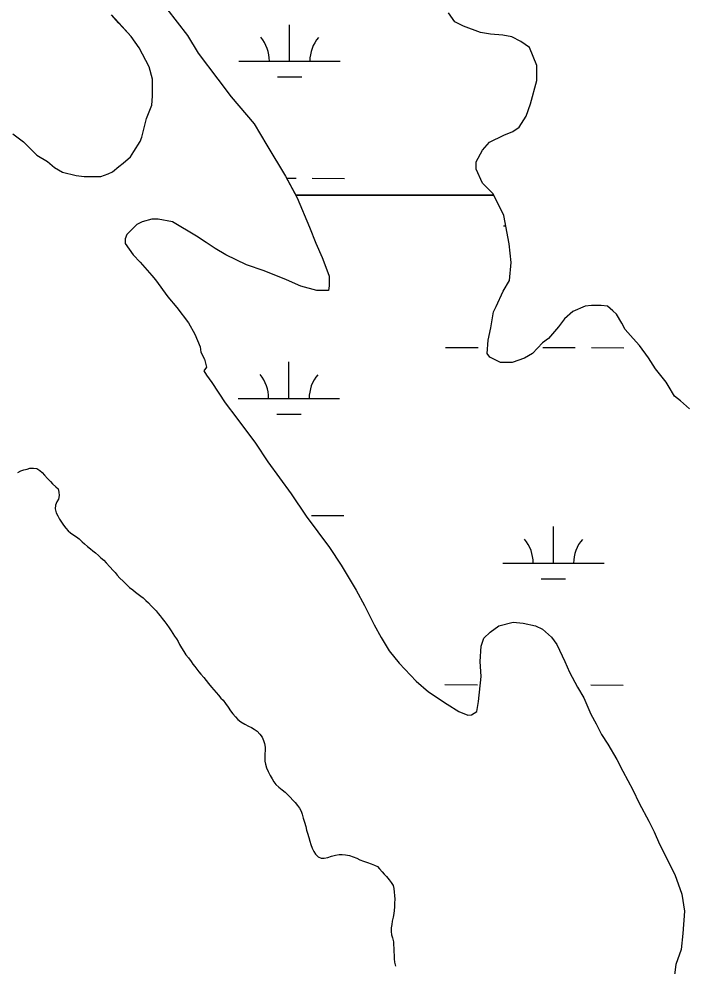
# Model space of a CAD drawing. Extents: x 3187622 to 3225504, y 800805 to 826213.
# Drawn here: x 3210086 to 3210746, y 822622 to 823556 of the extents above; entities that cross this region are included whole.
import ezdxf

# ---------------------------------------------------------------- set-up
doc = ezdxf.new("R2010")
doc.units = 0
for name, color, linetype in [('V-SITE-VEGE', 7, 'Continuous'), ('V-TOPO-SHOR', 7, 'Continuous'), ('V-WETL-SWMP', 7, 'Continuous')]:
    doc.layers.add(name, color=color, linetype=linetype)

msp = doc.modelspace()

# ---------------------------------------------------------------- linework, layer by layer
at = {"layer": 'V-SITE-VEGE'}
for p, q in [((3210184.9, 823552.13), (3210177.86, 823560.04)), ((3210232.41, 823566.24), (3210252.67, 823539.87)), ((3210516.64, 823553.3), (3210510.47, 823562.09)), ((3210197.23, 823538.94), (3210184.9, 823552.13)), ((3210525.44, 823548.9), (3210516.64, 823553.3)), ((3210542.17, 823542.76), (3210525.44, 823548.9)), ((3210551.85, 823541.01), (3210542.17, 823542.76)), ((3210564.17, 823540.14), (3210551.85, 823541.01)), ((3210205.17, 823527.51), (3210197.23, 823538.94)), ((3210252.67, 823539.87), (3210263.24, 823522.28)), ((3210572.97, 823538.38), (3210564.17, 823540.14)), ((3210581.77, 823533.99), (3210572.97, 823538.38)), ((3210590.58, 823527.84), (3210581.77, 823533.99)), ((3210214.86, 823509.03), (3210205.17, 823527.51)), ((3210263.24, 823522.28), (3210282.63, 823496.78)), ((3210597.63, 823510.25), (3210590.58, 823527.84)), ((3210218.39, 823496.72), (3210214.86, 823509.03)), ((3210597.64, 823495.29), (3210597.63, 823510.25)), ((3210218.41, 823480), (3210218.39, 823496.72)), ((3210282.63, 823496.78), (3210295.84, 823479.19)), ((3210591.5, 823472.41), (3210597.64, 823495.29)), ((3210217.53, 823471.2), (3210218.41, 823480)), ((3210295.84, 823479.19), (3210318.74, 823452.81)), ((3210212.27, 823458), (3210217.53, 823471.2)), ((3210587.11, 823460.08), (3210591.5, 823472.41)), ((3210210.51, 823450.07), (3210212.27, 823458)), ((3210580.09, 823449.52), (3210587.11, 823460.08)), ((3210207.88, 823439.52), (3210210.51, 823450.07)), ((3210318.74, 823452.81), (3210331.08, 823431.7)), ((3210573.93, 823445.11), (3210580.09, 823449.52)), ((3210080.29, 823442.92), (3210090.85, 823435.01)), ((3210206.12, 823435.11), (3210207.88, 823439.52)), ((3210551.06, 823434.53), (3210565.13, 823441.58)), ((3210565.13, 823441.58), (3210573.93, 823445.11)), ((3210090.85, 823435.01), (3210104.06, 823421.82)), ((3210199.97, 823425.43), (3210206.12, 823435.11)), ((3210331.08, 823431.7), (3210349.58, 823400.92)), ((3210544.03, 823426.61), (3210551.06, 823434.53)), ((3210104.06, 823421.82), (3210114.63, 823415.67)), ((3210189.42, 823413.98), (3210196.46, 823420.15)), ((3210196.46, 823420.15), (3210199.97, 823425.43)), ((3210537.88, 823415.16), (3210544.03, 823426.61)), ((3210114.63, 823415.67), (3210121.67, 823409.52)), ((3210178.87, 823405.17), (3210185.03, 823410.46)), ((3210185.03, 823410.46), (3210189.42, 823413.98)), ((3210537.89, 823408.12), (3210537.88, 823415.16)), ((3210121.67, 823409.52), (3210129.6, 823405.13)), ((3210129.6, 823405.13), (3210142.8, 823401.62)), ((3210142.8, 823401.62), (3210150.72, 823400.75)), ((3210167.44, 823400.76), (3210174.47, 823403.41)), ((3210174.47, 823403.41), (3210178.87, 823405.17)), ((3210349.58, 823400.92), (3210361.04, 823379.81)), ((3210544.06, 823394.05), (3210537.89, 823408.12)), ((3210150.72, 823400.75), (3210167.44, 823400.76)), ((3210554.62, 823383.5), (3210544.06, 823394.05)), ((3210565.2, 823362.39), (3210554.62, 823383.5)), ((3210361.04, 823379.81), (3210373.39, 823350.79)), ((3210207.95, 823355.92), (3210202.68, 823353.28)), ((3210217.63, 823358.57), (3210207.95, 823355.92)), ((3210223.79, 823358.57), (3210217.63, 823358.57)), ((3210237.87, 823355.95), (3210223.79, 823358.57)), ((3210261.64, 823341.89), (3210237.87, 823355.95)), ((3210570.5, 823334.24), (3210565.2, 823362.39)), ((3210202.68, 823353.28), (3210193.01, 823343.59)), ((3210373.39, 823350.79), (3210379.56, 823334.95)), ((3210193.01, 823343.59), (3210191.25, 823339.19)), ((3210191.25, 823339.19), (3210191.25, 823334.79)), ((3210271.33, 823335.74), (3210261.64, 823341.89)), ((3210280.13, 823329.58), (3210271.33, 823335.74)), ((3210191.25, 823334.79), (3210199.18, 823323.35)), ((3210290.7, 823323.43), (3210280.13, 823329.58)), ((3210379.56, 823334.95), (3210385.73, 823320.88)), ((3210572.28, 823315.76), (3210570.5, 823334.24)), ((3210199.18, 823323.35), (3210206.23, 823316.32)), ((3210310.94, 823313.77), (3210290.7, 823323.43)), ((3210385.73, 823320.88), (3210389.26, 823311.2)), ((3210206.23, 823316.32), (3210217.68, 823303.13)), ((3210328.55, 823307.63), (3210310.94, 823313.77)), ((3210350.55, 823298.85), (3210328.55, 823307.63)), ((3210389.26, 823311.2), (3210392.79, 823302.41)), ((3210570.54, 823298.16), (3210572.28, 823315.76)), ((3210217.68, 823303.13), (3210221.2, 823298.73)), ((3210221.2, 823298.73), (3210233.54, 823282.03)), ((3210364.64, 823292.7), (3210350.55, 823298.85)), ((3210392.79, 823302.41), (3210392.79, 823292.73)), ((3210564.39, 823287.6), (3210570.54, 823298.16)), ((3210380.48, 823288.31), (3210364.64, 823292.7)), ((3210392.79, 823292.73), (3210391.92, 823288.33)), ((3210233.54, 823282.03), (3210242.34, 823271.48)), ((3210391.92, 823288.33), (3210380.48, 823288.31)), ((3210557.36, 823272.63), (3210564.39, 823287.6)), ((3210242.34, 823271.48), (3210253.8, 823256.53)), ((3210554.73, 823267.35), (3210557.36, 823272.63)), ((3210645.35, 823272.71), (3210633.04, 823267.42)), ((3210651.51, 823273.59), (3210645.35, 823272.71)), ((3210661.19, 823273.6), (3210651.51, 823273.59)), ((3210667.35, 823272.73), (3210661.19, 823273.6)), ((3210672.64, 823268.33), (3210667.35, 823272.73)), ((3210552.1, 823251.51), (3210554.73, 823267.35)), ((3210633.04, 823267.42), (3210625.12, 823260.37)), ((3210676.16, 823264.81), (3210672.64, 823268.33)), ((3210681.45, 823256.02), (3210676.16, 823264.81)), ((3210253.8, 823256.53), (3210259.97, 823245.09)), ((3210549.47, 823239.19), (3210552.1, 823251.51)), ((3210618.97, 823252.45), (3210609.31, 823241)), ((3210625.12, 823260.37), (3210618.97, 823252.45)), ((3210684.97, 823249.86), (3210681.45, 823256.02)), ((3210259.97, 823245.09), (3210265.26, 823232.78)), ((3210692.9, 823241.07), (3210684.97, 823249.86)), ((3210265.26, 823232.78), (3210266.14, 823227.5)), ((3210548.6, 823225.99), (3210549.47, 823239.19)), ((3210603.15, 823236.59), (3210593.48, 823226.03)), ((3210609.31, 823241), (3210603.15, 823236.59)), ((3210699.06, 823234.04), (3210692.9, 823241.07)), ((3210707.88, 823221.72), (3210699.06, 823234.04)), ((3210266.14, 823227.5), (3210269.67, 823220.46)), ((3210551.25, 823222.47), (3210548.6, 823225.99)), ((3210593.48, 823226.03), (3210585.56, 823221.62)), ((3210269.67, 823220.46), (3210271.43, 823212.55)), ((3210561.81, 823217.2), (3210551.25, 823222.47)), ((3210573.25, 823217.21), (3210561.81, 823217.2)), ((3210585.56, 823221.62), (3210573.25, 823217.21)), ((3210714.92, 823211.17), (3210707.88, 823221.72)), ((3210271.43, 823212.55), (3210268.8, 823209.03)), ((3210268.8, 823209.03), (3210271.44, 823204.63)), ((3210271.44, 823204.63), (3210276.73, 823197.59)), ((3210725.49, 823197.98), (3210714.92, 823211.17)), ((3210276.73, 823197.59), (3210289.94, 823177.36)), ((3210727.26, 823194.46), (3210725.49, 823197.98)), ((3210733.43, 823183.91), (3210727.26, 823194.46)), ((3210289.94, 823177.36), (3210301.4, 823162.41)), ((3210739.59, 823179.52), (3210733.43, 823183.91)), ((3210748.39, 823171.6), (3210739.59, 823179.52)), ((3210301.4, 823162.41), (3210319.9, 823137.79)), ((3210319.9, 823137.79), (3210332.23, 823119.32)), ((3210332.23, 823119.32), (3210355.14, 823087.67)), ((3210355.14, 823087.67), (3210370.12, 823065.68)), ((3210370.12, 823065.68), (3210393.02, 823034.9)), ((3210393.02, 823034.9), (3210404.47, 823017.32)), ((3210404.47, 823017.32), (3210419.46, 822992.69)), ((3210419.46, 822992.69), (3210427.39, 822977.74)), ((3210427.39, 822977.74), (3210437.08, 822958.39)), ((3210437.08, 822958.39), (3210444.13, 822946.08)), ((3210551.48, 822951.45), (3210560.27, 822957.62)), ((3210560.27, 822957.62), (3210574.35, 822961.15)), ((3210574.35, 822961.15), (3210584.03, 822960.28)), ((3210584.03, 822960.28), (3210596.35, 822957.65)), ((3210596.35, 822957.65), (3210603.39, 822954.14)), ((3210603.39, 822954.14), (3210612.2, 822946.22)), ((3210444.13, 822946.08), (3210452.06, 822932.89)), ((3210542.69, 822937.36), (3210545.33, 822945.28)), ((3210545.33, 822945.28), (3210551.48, 822951.45)), ((3210612.2, 822946.22), (3210617.49, 822939.19)), ((3210541.83, 822922.4), (3210542.69, 822937.36)), ((3210617.49, 822939.19), (3210625.42, 822922.47)), ((3210452.06, 822932.89), (3210461.75, 822920.57)), ((3210461.75, 822920.57), (3210478.49, 822902.99)), ((3210542.72, 822907.44), (3210541.83, 822922.4)), ((3210625.42, 822922.47), (3210629.83, 822911.92)), ((3210540.1, 822882.81), (3210542.72, 822907.44)), ((3210629.83, 822911.92), (3210637.76, 822896.97)), ((3210478.49, 822902.99), (3210490.82, 822892.44)), ((3210637.76, 822896.97), (3210643.93, 822886.41)), ((3210490.82, 822892.44), (3210509.31, 822880.14)), ((3210509.31, 822880.14), (3210520.75, 822873.11)), ((3210538.35, 822873.12), (3210540.1, 822882.81)), ((3210643.93, 822886.41), (3210650.98, 822870.58)), ((3210520.75, 822873.11), (3210529.55, 822869.59)), ((3210529.55, 822869.59), (3210533.07, 822869.6)), ((3210533.07, 822869.6), (3210538.35, 822873.12)), ((3210650.98, 822870.58), (3210656.27, 822860.91)), ((3210656.27, 822860.91), (3210661.56, 822850.35)), ((3210661.56, 822850.35), (3210667.73, 822840.68)), ((3210667.73, 822840.68), (3210676.54, 822825.73)), ((3210676.54, 822825.73), (3210682.71, 822814.29)), ((3210682.71, 822814.29), (3210692.41, 822795.82)), ((3210692.41, 822795.82), (3210698.58, 822782.63)), ((3210698.58, 822782.63), (3210708.27, 822765.04)), ((3210708.27, 822765.04), (3210713.56, 822754.48)), ((3210713.56, 822754.48), (3210718.85, 822742.17)), ((3210718.85, 822742.17), (3210733.84, 822712.27)), ((3210733.84, 822712.27), (3210740.89, 822692.91)), ((3210740.89, 822692.91), (3210743.55, 822676.2)), ((3210743.55, 822676.2), (3210741.81, 822654.2)), ((3210741.81, 822654.2), (3210740.06, 822638.36)), ((3210740.06, 822638.36), (3210734.79, 822623.39)), ((3210734.79, 822623.39), (3210732.17, 822603.15))]:
    msp.add_line(p, q, dxfattribs=at)
at = {"layer": 'V-TOPO-SHOR'}
for points in [[(3210085.44, 823108.8), (3210088.22, 823110.52), (3210091.4, 823111.45), (3210094.44, 823112.11), (3210097.35, 823112.91), (3210100.66, 823113.18), (3210104.23, 823112.65), (3210107.01, 823110.8), (3210109.27, 823108.82), (3210111.78, 823106.04), (3210114.56, 823103), (3210117.61, 823099.96), (3210119.73, 823097.71), (3210122.91, 823094.67), (3210125.16, 823092.56), (3210125.96, 823089.24), (3210126.1, 823085.94), (3210125.44, 823082.63), (3210123.85, 823079.84), (3210122.53, 823076.4), (3210122.27, 823072.96), (3210123.33, 823068.99), (3210124.79, 823065.95), (3210126.38, 823062.91), (3210128.37, 823059.86), (3210130.49, 823056.82), (3210132.74, 823053.78), (3210134.99, 823051.27), (3210137.25, 823049.29), (3210140.69, 823047.04), (3210143.34, 823045.45), (3210145.85, 823043.33), (3210148.77, 823040.56), (3210151.02, 823038.58), (3210154.07, 823035.93), (3210157.11, 823033.42), (3210159.5, 823031.44), (3210162.01, 823029.45), (3210164.93, 823026.81), (3210167.44, 823024.56), (3210170.23, 823022.31), (3210172.61, 823019.67), (3210176.19, 823015.7), (3210179.37, 823012.26), (3210181.35, 823010.01), (3210183.47, 823007.5), (3210186.12, 823004.72), (3210189.17, 823001.68), (3210192.21, 822998.64), (3210195.53, 822995.47), (3210198.71, 822992.96), (3210201.49, 822990.84), (3210204, 822988.86), (3210206.78, 822986.87), (3210209.17, 822985.02), (3210211.82, 822982.51), (3210214.47, 822980.13), (3210216.99, 822977.35), (3210219.24, 822974.97), (3210221.75, 822972.2), (3210224.01, 822969.81), (3210225.99, 822967.43), (3210227.98, 822964.79), (3210230.37, 822961.61), (3210232.35, 822958.71), (3210234.61, 822955.53), (3210236.6, 822952.62), (3210238.45, 822949.84), (3210240.04, 822947.2), (3210242.03, 822944.82), (3210243.75, 822942.04), (3210245.08, 822939.26), (3210247.06, 822935.82), (3210249.19, 822932.38), (3210251.31, 822929.07), (3210253.69, 822925.9), (3210256.34, 822922.33), (3210258.2, 822919.81), (3210259.92, 822917.3), (3210261.91, 822914.79), (3210264.03, 822912.28), (3210266.15, 822909.9), (3210268.8, 822906.59), (3210271.31, 822903.55), (3210273.7, 822900.64), (3210276.48, 822897.2), (3210278.73, 822894.55)], [(3210278.73, 822894.55), (3210281.25, 822891.64), (3210283.5, 822889), (3210285.75, 822886.35), (3210287.88, 822884.1), (3210290.39, 822880.8), (3210292.91, 822877.36), (3210295.43, 822873.79), (3210297.68, 822870.88), (3210300.2, 822867.71), (3210302.58, 822865.32), (3210305.63, 822862.81), (3210309.47, 822860.7), (3210312.91, 822858.72), (3210315.96, 822857.13), (3210318.74, 822855.54), (3210321.52, 822853.7), (3210324.3, 822850.65), (3210326.42, 822847.74), (3210328.01, 822844.44), (3210328.94, 822841.52), (3210329.47, 822837.95), (3210329.48, 822834.51), (3210329.22, 822831.33), (3210329.22, 822827.89), (3210329.09, 822824.19), (3210329.75, 822821.01), (3210330.68, 822817.57), (3210332.41, 822813.73), (3210334.4, 822810.03), (3210336.25, 822806.72), (3210337.98, 822803.55), (3210340.1, 822801.17), (3210343.14, 822798.26), (3210346.32, 822795.74), (3210349.1, 822793.36), (3210351.49, 822791.12), (3210354.13, 822788.6), (3210356.78, 822785.7), (3210359.17, 822783.18), (3210361.29, 822780.41), (3210363.41, 822777.76), (3210365.13, 822774.72), (3210365.93, 822771.81), (3210366.86, 822767.84), (3210368.19, 822763.86), (3210369.51, 822759.5), (3210370.44, 822756.06), (3210371.37, 822753.02), (3210372.44, 822748.92), (3210373.5, 822745.08), (3210374.56, 822741.77), (3210375.89, 822738.33), (3210377.48, 822735.02), (3210379.07, 822732.38), (3210381.72, 822729.86), (3210384.63, 822728.54), (3210387.81, 822728.41), (3210391.25, 822729.08), (3210395.08, 822730.4), (3210398.79, 822731.33), (3210402.49, 822732.13), (3210405.67, 822732.13), (3210408.85, 822731.74), (3210412.69, 822730.95), (3210416.39, 822729.76), (3210419.84, 822728.31), (3210423.01, 822726.72), (3210426.59, 822725.54), (3210430.43, 822724.08), (3210434.27, 822722.89), (3210437.45, 822721.57), (3210440.36, 822720.12), (3210442.48, 822717.87), (3210445.13, 822714.96), (3210447.11, 822712.71), (3210449.23, 822710.2), (3210451.88, 822707.03), (3210454, 822704.25), (3210455.73, 822701.47), (3210456.66, 822698.56), (3210456.92, 822694.72), (3210457.19, 822691.41), (3210457.46, 822687.97), (3210457.33, 822684.14), (3210457.2, 822680.43), (3210456.81, 822676.72), (3210456.54, 822673.68), (3210455.75, 822670.1), (3210454.96, 822666.27), (3210454.57, 822663.09), (3210453.91, 822659.65), (3210453.78, 822655.94), (3210454.31, 822652.9), (3210455.24, 822649.72), (3210456.04, 822646.02), (3210456.18, 822642.84), (3210456.58, 822639.53), (3210456.58, 822636.22), (3210456.71, 822632.52), (3210456.85, 822629.07)], [(3210456.85, 822629.07), (3210457.25, 822625.9), (3210458.18, 822621.8)]]:
    msp.add_lwpolyline(points, dxfattribs=at)
at = {"layer": 'V-WETL-SWMP'}
for p, q in [((3210184.9, 823552.12), (3210177.86, 823560.04)), ((3210232.41, 823566.24), (3210252.67, 823539.86)), ((3210516.64, 823553.29), (3210510.47, 823562.09)), ((3210197.23, 823538.94), (3210184.9, 823552.12)), ((3210353.61, 823514.46), (3210353.68, 823550.46)), ((3210525.44, 823548.9), (3210516.64, 823553.29)), ((3210542.17, 823542.76), (3210525.44, 823548.9)), ((3210551.85, 823541), (3210542.17, 823542.76)), ((3210564.17, 823540.14), (3210551.85, 823541)), ((3210205.16, 823527.5), (3210197.23, 823538.94)), ((3210252.67, 823539.86), (3210263.24, 823522.27)), ((3210572.97, 823538.38), (3210564.17, 823540.14)), ((3210581.77, 823533.99), (3210572.97, 823538.38)), ((3210590.58, 823527.84), (3210581.77, 823533.99)), ((3210214.86, 823509.03), (3210205.16, 823527.5)), ((3210263.24, 823522.27), (3210282.63, 823496.77)), ((3210597.63, 823510.25), (3210590.58, 823527.84)), ((3210303.61, 823514.56), (3210403.61, 823514.36)), ((3210218.39, 823496.72), (3210214.86, 823509.03)), ((3210597.64, 823495.29), (3210597.63, 823510.25)), ((3210218.4, 823480), (3210218.39, 823496.72)), ((3210282.63, 823496.77), (3210295.84, 823479.19)), ((3210341.58, 823499.05), (3210365.58, 823499)), ((3210591.5, 823472.4), (3210597.64, 823495.29)), ((3210217.53, 823471.2), (3210218.4, 823480)), ((3210295.84, 823479.19), (3210318.74, 823452.81)), ((3210212.26, 823457.99), (3210217.53, 823471.2)), ((3210587.12, 823460.08), (3210591.5, 823472.4)), ((3210210.51, 823450.07), (3210212.26, 823457.99)), ((3210580.09, 823449.52), (3210587.12, 823460.08)), ((3210207.88, 823439.51), (3210210.51, 823450.07)), ((3210318.74, 823452.81), (3210331.08, 823431.7)), ((3210573.93, 823445.11), (3210580.09, 823449.52)), ((3210080.29, 823442.92), (3210090.85, 823435.01)), ((3210206.12, 823435.11), (3210207.88, 823439.51)), ((3210551.06, 823434.53), (3210565.13, 823441.58)), ((3210565.13, 823441.58), (3210573.93, 823445.11)), ((3210090.85, 823435.01), (3210104.06, 823421.82)), ((3210199.97, 823425.43), (3210206.12, 823435.11)), ((3210331.08, 823431.7), (3210349.58, 823400.92)), ((3210544.03, 823426.61), (3210551.06, 823434.53)), ((3210104.06, 823421.82), (3210114.63, 823415.67)), ((3210189.42, 823413.98), (3210196.46, 823420.14)), ((3210196.46, 823420.14), (3210199.97, 823425.43)), ((3210537.88, 823415.16), (3210544.03, 823426.61)), ((3210114.63, 823415.67), (3210121.67, 823409.52)), ((3210178.87, 823405.17), (3210185.03, 823410.45)), ((3210185.03, 823410.45), (3210189.42, 823413.98)), ((3210537.88, 823408.12), (3210537.88, 823415.16)), ((3210121.67, 823409.52), (3210129.6, 823405.13)), ((3210129.6, 823405.13), (3210142.8, 823401.62)), ((3210142.8, 823401.62), (3210150.72, 823400.75)), ((3210167.44, 823400.76), (3210174.47, 823403.41)), ((3210174.47, 823403.41), (3210178.87, 823405.17)), ((3210349.58, 823400.92), (3210359.63, 823382.41)), ((3210544.06, 823394.05), (3210537.88, 823408.12)), ((3210150.72, 823400.75), (3210167.44, 823400.76)), ((3210350.61, 823399.03), (3210359.96, 823399.01)), ((3210375.96, 823398.98), (3210407.96, 823398.91)), ((3210554.62, 823383.5), (3210544.06, 823394.05)), ((3210359.63, 823382.41), (3210555.17, 823382.41)), ((3210555.17, 823382.41), (3210554.62, 823383.5)), ((3210564.71, 823352.17), (3210567.13, 823352.17)), ((3210507.62, 823232.22), (3210539.62, 823232.15)), ((3210603.62, 823232.02), (3210635.62, 823231.96)), ((3210651.62, 823231.92), (3210683.62, 823231.86)), ((3210352.93, 823181.79), (3210353, 823217.79)), ((3210302.93, 823181.89), (3210402.93, 823181.69)), ((3210340.89, 823166.38), (3210364.89, 823166.33)), ((3210375.28, 823066.31), (3210407.28, 823066.25)), ((3210614.03, 823019.39), (3210614.1, 823055.39)), ((3210564.03, 823019.5), (3210664.03, 823019.29)), ((3210602, 823003.99), (3210626, 823003.94)), ((3210506.94, 822899.54), (3210538.94, 822899.48)), ((3210650.94, 822899.25), (3210682.94, 822899.18))]:
    msp.add_line(p, q, dxfattribs=at)
for points in [[(3210748.4, 823171.6), (3210739.59, 823179.52), (3210733.43, 823183.91), (3210727.26, 823194.46), (3210725.49, 823197.98), (3210714.92, 823211.17), (3210707.87, 823221.73), (3210699.06, 823234.04), (3210692.9, 823241.07), (3210684.97, 823249.86), (3210681.45, 823256.02), (3210676.16, 823264.82), (3210672.64, 823268.33), (3210667.35, 823272.73), (3210661.19, 823273.6), (3210651.51, 823273.59), (3210645.35, 823272.71), (3210633.04, 823267.42), (3210625.13, 823260.37), (3210618.97, 823252.45), (3210609.31, 823241), (3210603.15, 823236.59), (3210593.48, 823226.03), (3210585.56, 823221.62), (3210573.25, 823217.21), (3210561.81, 823217.2), (3210551.25, 823222.47), (3210548.6, 823225.99), (3210549.47, 823239.19), (3210552.1, 823251.51), (3210554.73, 823267.35), (3210557.36, 823272.63), (3210564.39, 823287.6), (3210570.54, 823298.16), (3210572.28, 823315.76), (3210570.51, 823334.24), (3210565.2, 823362.39), (3210555.17, 823382.41), (3210359.63, 823382.41), (3210361.04, 823379.81), (3210373.39, 823350.79), (3210379.56, 823334.95), (3210385.73, 823320.88), (3210389.26, 823311.2), (3210392.79, 823302.41), (3210392.79, 823292.73), (3210391.92, 823288.33), (3210380.48, 823288.32), (3210364.64, 823292.7), (3210350.55, 823298.85), (3210328.55, 823307.63), (3210310.94, 823313.77), (3210290.7, 823323.43), (3210280.13, 823329.58), (3210271.33, 823335.74), (3210261.64, 823341.89), (3210237.87, 823355.95), (3210223.79, 823358.57), (3210217.63, 823358.57), (3210207.95, 823355.92), (3210202.68, 823353.28)], [(3210202.68, 823353.28), (3210193, 823343.59), (3210191.25, 823339.19), (3210191.25, 823334.79), (3210199.18, 823323.35), (3210206.23, 823316.32), (3210217.68, 823303.13), (3210221.2, 823298.74), (3210233.54, 823282.03), (3210242.34, 823271.48), (3210253.8, 823256.53), (3210259.97, 823245.09), (3210265.26, 823232.78), (3210266.14, 823227.5), (3210269.67, 823220.46), (3210271.43, 823212.55), (3210268.8, 823209.02), (3210271.44, 823204.63), (3210276.73, 823197.59), (3210289.94, 823177.36), (3210301.4, 823162.42), (3210319.9, 823137.79), (3210332.23, 823119.33), (3210355.14, 823087.67), (3210370.12, 823065.68), (3210393.02, 823034.9), (3210404.47, 823017.32), (3210419.46, 822992.69), (3210427.39, 822977.74), (3210437.08, 822958.39), (3210444.13, 822946.08), (3210452.06, 822932.88), (3210461.75, 822920.57), (3210478.49, 822902.99), (3210490.82, 822892.44), (3210509.31, 822880.14), (3210520.75, 822873.11), (3210529.55, 822869.59), (3210533.07, 822869.6), (3210538.35, 822873.12), (3210540.1, 822882.8), (3210542.72, 822907.44), (3210541.83, 822922.4), (3210542.69, 822937.36), (3210545.33, 822945.28), (3210551.48, 822951.45), (3210560.27, 822957.62), (3210574.35, 822961.15), (3210584.03, 822960.28), (3210596.35, 822957.65), (3210603.4, 822954.13), (3210612.2, 822946.22), (3210617.49, 822939.19), (3210625.42, 822922.47), (3210629.83, 822911.92), (3210637.76, 822896.97), (3210643.93, 822886.41), (3210650.98, 822870.58), (3210656.27, 822860.91), (3210661.56, 822850.35), (3210667.73, 822840.68), (3210676.54, 822825.73), (3210682.71, 822814.29), (3210692.41, 822795.82), (3210698.58, 822782.63), (3210708.27, 822765.04), (3210713.56, 822754.48), (3210718.85, 822742.17), (3210733.84, 822712.27), (3210740.89, 822692.91), (3210743.55, 822676.2), (3210741.81, 822654.2), (3210740.06, 822638.36), (3210734.79, 822623.39), (3210732.17, 822603.15)]]:
    msp.add_lwpolyline(points, dxfattribs=at)
for centre, start, end in [((3210298.37, 823515.04), 359.11148, 40.65514), ((3210408.85, 823514.82), 139.11148, 180.65514), ((3210297.68, 823182.38), 359.11148, 40.65514), ((3210408.17, 823182.15), 139.11148, 180.65514), ((3210558.79, 823019.98), 359.11148, 40.65514), ((3210669.27, 823019.76), 139.11148, 180.65514)]:
    msp.add_arc(centre, 35.25, start, end, dxfattribs=at)

doc.saveas('drawing.dxf')
